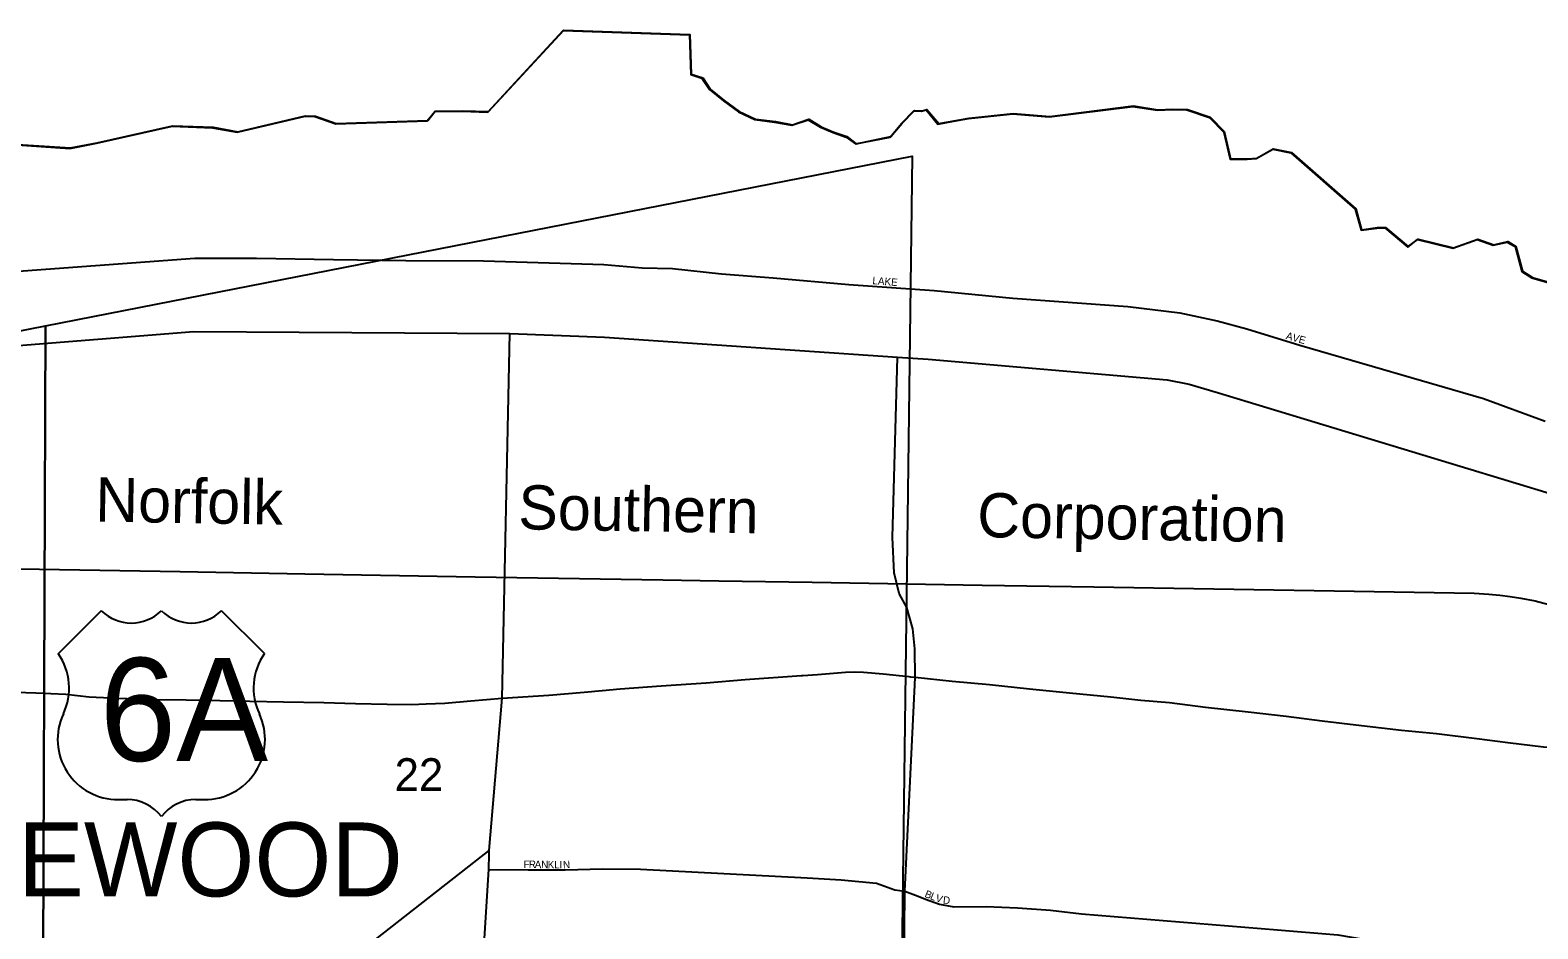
# Model space of a CAD drawing. Extents: x 2010165 to 2382125, y 1060529 to 1407316.
# Drawn here: x 2157356 to 2167540, y 1268831 to 1274907 of the extents above; entities that cross this region are included whole.
import ezdxf

# ---------------------------------------------------------------- set-up
doc = ezdxf.new("R2010")
doc.units = 0
for name, color, linetype in [('GM_X_City_Street', 7, 'Continuous'), ('GM_X_City_Street_Text', 7, 'Continuous'), ('GM_X_Corporation', 7, 'Continuous'), ('GM_X_Corporation_Text', 7, 'Continuous'), ('GM_X_County', 7, 'Continuous'), ('GM_X_Major_Lake', 7, 'Continuous'), ('GM_X_Rail_Line', 7, 'Continuous'), ('GM_X_Rail_Line_Text', 7, 'Continuous'), ('GM_X_Section', 7, 'Continuous'), ('GM_X_Section_Text', 7, 'Continuous'), ('GM_X_US_Location', 7, 'Continuous'), ('GM_X_US_Route', 7, 'Continuous'), ('GM_X_US_Shield', 7, 'Continuous')]:
    doc.layers.add(name, color=color, linetype=linetype)

msp = doc.modelspace()

# ---------------------------------------------------------------- linework, layer by layer
at = {"layer": 'GM_X_City_Street'}
for points in [[(2156788, 1273241), (2158469, 1273366), (2158885, 1273366), (2159405, 1273356), (2159895, 1273350), (2160419, 1273348), (2161231, 1273323), (2161491, 1273300), (2161695, 1273295), (2162025, 1273260), (2162375, 1273232), (2162886, 1273188), (2163462, 1273146), (2163994, 1273094), (2164770, 1273038), (2165122, 1272995), (2165375, 1272942), (2165575, 1272887), (2165933, 1272777), (2167174, 1272417), (2167590, 1272264)], [(2160545, 1270392), (2160597, 1272855)], [(2163332, 1270482), (2163332, 1270482), (2163334, 1270532), (2163331, 1270725), (2163319, 1270860), (2163278, 1271004), (2163226, 1271099), (2163192, 1271238), (2163182, 1271476), (2163215, 1272697)], [(2163264, 1269087), (2163332, 1270482)], [(2160457, 1269337), (2160457, 1269362), (2160545, 1270392)], [(2158427, 1267771), (2158427, 1267771), (2160457, 1269362)], [(2161089, 1265096), (2160994, 1265334), (2160948, 1265456), (2160819, 1265762), (2160771, 1265863), (2160713, 1265923), (2160616, 1266012), (2160450, 1266144), (2160366, 1266227), (2160325, 1266283), (2160349, 1267541), (2160455, 1269232), (2160457, 1269336), (2160457, 1269337)], [(2160455, 1269232), (2160721, 1269231), (2160971, 1269230), (2161225, 1269237), (2161479, 1269234), (2162604, 1269176), (2162834, 1269163), (2163072, 1269140), (2163196, 1269095), (2163264, 1269087), (2163354, 1269052), (2163404, 1269032), (2163498, 1268998), (2163596, 1268981), (2163814, 1268982), (2164026, 1268974), (2164248, 1268959), (2164457, 1268934), (2165781, 1268824), (2166189, 1268791), (2166517, 1268735), (2168984, 1268446)], [(2163259, 1268562), (2163264, 1269087)]]:
    msp.add_lwpolyline(points, dxfattribs=at)
at = {"layer": 'GM_X_Corporation'}
msp.add_lwpolyline([(2156944, 1274153), (2157624, 1274107), (2157804, 1274142), (2158315, 1274258), (2158588, 1274247), (2158754, 1274216), (2159213, 1274326), (2159279, 1274322), (2159420, 1274273), (2160037, 1274293), (2160089, 1274357), (2160274, 1274358), (2160448, 1274353), (2160956, 1274904), (2161809, 1274875), (2161818, 1274607), (2161894, 1274581), (2161945, 1274505), (2162040, 1274428), (2162140, 1274354), (2162251, 1274303), (2162385, 1274285), (2162502, 1274264), (2162612, 1274301), (2162694, 1274251), (2162781, 1274214), (2162869, 1274184), (2162932, 1274137), (2163166, 1274184), (2163242, 1274275), (2163325, 1274362), (2163377, 1274360), (2163408, 1274368), (2163488, 1274272), (2163592, 1274291), (2163695, 1274310), (2163993, 1274342), (2164240, 1274321), (2164805, 1274391), (2164970, 1274366), (2165070, 1274371), (2165170, 1274367), (2165323, 1274316), (2165418, 1274218), (2165461, 1274034), (2165577, 1274035), (2165637, 1274039), (2165749, 1274102), (2165872, 1274077), (2166307, 1273697), (2166346, 1273554), (2166452, 1273569), (2166506, 1273570), (2166661, 1273440), (2166727, 1273491), (2166966, 1273432), (2167130, 1273491), (2167238, 1273454), (2167333, 1273474), (2167387, 1273443), (2167432, 1273275), (2167500, 1273233), (2168920, 1272822)], dxfattribs=at)
at = {"layer": 'GM_X_County'}
msp.add_lwpolyline([(2156944, 1274153), (2157624, 1274107), (2157804, 1274142), (2158315, 1274258), (2158588, 1274247), (2158754, 1274216), (2159213, 1274326), (2159279, 1274322), (2159420, 1274273), (2160037, 1274293), (2160089, 1274357), (2160274, 1274358), (2160448, 1274353), (2160956, 1274904), (2161809, 1274875), (2161818, 1274607), (2161894, 1274581), (2161945, 1274505), (2162040, 1274428), (2162140, 1274354), (2162251, 1274303), (2162385, 1274285), (2162502, 1274264), (2162612, 1274301), (2162694, 1274251), (2162781, 1274214), (2162869, 1274184), (2162932, 1274137), (2163166, 1274184), (2163242, 1274275), (2163325, 1274362), (2163377, 1274360), (2163408, 1274368), (2163488, 1274272), (2163592, 1274291), (2163695, 1274310), (2163993, 1274342), (2164240, 1274321), (2164805, 1274391), (2164970, 1274366), (2165070, 1274371), (2165170, 1274367), (2165323, 1274316), (2165418, 1274218), (2165461, 1274034), (2165577, 1274035), (2165637, 1274039), (2165749, 1274102), (2165872, 1274077), (2166307, 1273697), (2166346, 1273554), (2166452, 1273569), (2166506, 1273570), (2166661, 1273440), (2166727, 1273491), (2166966, 1273432), (2167130, 1273491), (2167238, 1273454), (2167333, 1273474), (2167387, 1273443), (2167432, 1273275), (2167500, 1273233), (2168965, 1272809)], dxfattribs=at)
at = {"layer": 'GM_X_Major_Lake'}
for points in [[(2156949, 1274155), (2157629, 1274110), (2157809, 1274145), (2158319, 1274260), (2158592, 1274250), (2158759, 1274219), (2159217, 1274328), (2159283, 1274325), (2159424, 1274275), (2160042, 1274295), (2160093, 1274360), (2160278, 1274361), (2160452, 1274356), (2160961, 1274907), (2161813, 1274878), (2161822, 1274609)], [(2156949, 1274155), (2157629, 1274110), (2157809, 1274145), (2158319, 1274260), (2158592, 1274250), (2158759, 1274219), (2159217, 1274328), (2159283, 1274325), (2159424, 1274275), (2160042, 1274295), (2160093, 1274360), (2160278, 1274361), (2160452, 1274356), (2160961, 1274907), (2161813, 1274878), (2161822, 1274609)], [(2161822, 1274609), (2161899, 1274584), (2161949, 1274508), (2162044, 1274430), (2162145, 1274357), (2162255, 1274305), (2162390, 1274288), (2162506, 1274267), (2162616, 1274304), (2162699, 1274254), (2162785, 1274216), (2162873, 1274187), (2162936, 1274139), (2163170, 1274187), (2163246, 1274277), (2163330, 1274364), (2163382, 1274362), (2163412, 1274371), (2163493, 1274275), (2163597, 1274294), (2163699, 1274312), (2163997, 1274344), (2164244, 1274324), (2164809, 1274394), (2164974, 1274369), (2165074, 1274373), (2165174, 1274370), (2165327, 1274319), (2165422, 1274221), (2165465, 1274037), (2165581, 1274037), (2165641, 1274042), (2165753, 1274105), (2165876, 1274079), (2166311, 1273699), (2166350, 1273557), (2166456, 1273572), (2166510, 1273572), (2166665, 1273443), (2166731, 1273493), (2166970, 1273435), (2167134, 1273494), (2167243, 1273456), (2167337, 1273477), (2167391, 1273445), (2167436, 1273277), (2167505, 1273235), (2168969, 1272812)]]:
    msp.add_lwpolyline(points, dxfattribs=at)
at = {"layer": 'GM_X_Rail_Line'}
msp.add_lwpolyline([(2155790, 1271290), (2158369, 1271247), (2159212, 1271232), (2160363, 1271212), (2161629, 1271191), (2162007, 1271185), (2162639, 1271174), (2163787, 1271155), (2164542, 1271143), (2167109, 1271100), (2167210, 1271095), (2167283, 1271088), (2167353, 1271079), (2167426, 1271067), (2167523, 1271048), (2167614, 1271025)], dxfattribs=at)
at = {"layer": 'GM_X_Section'}
for points in [[(2157459, 1272907), (2163315, 1274054), (2163229, 1267425), (2157440, 1267445)], [(2151656, 1267516), (2151690, 1271777), (2157459, 1272907), (2157440, 1267445)]]:
    msp.add_lwpolyline(points, close=True, dxfattribs=at)
at = {"layer": 'GM_X_US_Route'}
for points in [[(2154228, 1272528), (2157164, 1272767), (2158463, 1272870), (2160597, 1272855), (2161236, 1272831), (2163215, 1272697), (2163423, 1272682), (2165036, 1272543), (2165184, 1272513), (2165382, 1272455), (2168974, 1271364)], [(2161219, 1270442), (2161223, 1270442), (2161342, 1270453), (2161619, 1270474), (2161923, 1270495), (2162186, 1270518), (2162567, 1270544)], [(2162567, 1270544), (2162576, 1270545), (2162675, 1270552), (2162863, 1270566), (2162923, 1270569), (2162985, 1270567), (2163119, 1270555), (2163292, 1270537)], [(2163292, 1270537), (2163303, 1270535), (2163334, 1270532), (2163585, 1270507), (2163837, 1270484), (2164106, 1270455), (2164376, 1270428), (2164655, 1270401), (2164859, 1270377), (2165052, 1270362), (2165296, 1270331), (2165583, 1270298), (2165840, 1270269), (2166084, 1270238), (2166349, 1270206), (2166618, 1270175), (2166856, 1270152), (2167129, 1270119), (2167337, 1270092), (2167578, 1270063), (2168570, 1269980), (2168978, 1269930)], [(2157192, 1270433), (2157395, 1270426), (2157597, 1270417), (2157756, 1270401), (2157900, 1270394), (2158010, 1270388), (2158188, 1270383), (2158411, 1270380), (2158637, 1270375), (2158840, 1270371), (2159068, 1270366), (2159341, 1270361), (2159553, 1270356), (2159768, 1270351), (2159932, 1270349), (2160032, 1270352), (2160158, 1270358), (2160333, 1270373), (2160545, 1270392)], [(2160545, 1270392), (2160859, 1270411), (2161098, 1270432), (2161219, 1270442)]]:
    msp.add_lwpolyline(points, dxfattribs=at)
at = {"layer": 'GM_X_US_Shield'}
for p, q in [((2157837, 1270982), (2157547, 1270692)), ((2158939, 1270692), (2158649, 1270982)), ((2157953, 1269706), (2158011, 1269706)), ((2158475, 1269706), (2158533, 1269706))]:
    msp.add_line(p, q, dxfattribs=at)
for centre, radius, start, end in [((2158040, 1271189), 290, 225.573, 314.427), ((2158446, 1271189), 290, 225.573, 314.427), ((2157214, 1270459), 406, 334.5471, 35.0009), ((2159271, 1270459), 406, 144.9991, 205.4529), ((2157948, 1270112), 406, 154.8319, 270.6383), ((2158537, 1270112), 406, 269.3617, 25.1681), ((2158011, 1269416), 290, 36.8699, 90), ((2158475, 1269416), 290, 90, 143.1301)]:
    msp.add_arc(centre, radius, start, end, dxfattribs=at)

# ---------------------------------------------------------------- texts
at = {"layer": 'GM_X_City_Street_Text'}
for s, rotation, p in [('LAKE', 355.3615, (2163044, 1273190)), ('AVE', 344.0556, (2165835, 1272820)), ('F', 359.2623, (2160689, 1269243)), ('R', 359.2576, (2160724, 1269243)), ('N', 3.7498, (2160957, 1269240)), ('A', 359.2568, (2160764, 1269242)), ('N', 359.272, (2160808, 1269242)), ('K', 359.2568, (2160852, 1269241)), ('L', 359.2546, (2160896, 1269241)), ('I', 359.2692, (2160931, 1269240)), ('B', 337.5987, (2163394, 1269049)), ('L', 337.5951, (2163431, 1269034)), ('V', 342.5003, (2163468, 1269019)), ('D', 354.1191, (2163520, 1269003))]:
    msp.add_text(s, height=50, rotation=rotation, dxfattribs=at).set_placement(p)
at = {"layer": 'GM_X_Corporation_Text'}
msp.add_text('LAKEWOOD', height=500, rotation=0, dxfattribs=at).set_placement((2156010, 1269051))
at = {"layer": 'GM_X_Rail_Line_Text'}
for s, rotation, p in [('Norfolk', 359.0234, (2157795, 1271585)), ('Southern', 359.0242, (2160652, 1271533)), ('Corporation', 359.04, (2163752, 1271480))]:
    msp.add_text(s, height=299, rotation=rotation, dxfattribs=at).set_placement(p)
at = {"layer": 'GM_X_Section_Text'}
msp.add_text('22', height=221, rotation=0, dxfattribs=at).set_placement((2159818, 1269764))
at = {"layer": 'GM_X_US_Location'}
for s in ['0', '/']:
    msp.add_text(s, height=1, dxfattribs=at).set_placement((2158242, 1270309))
msp.add_text('6A', height=1, rotation=0, dxfattribs=at).set_placement((2158005, 1270102))
at = {"layer": 'GM_X_US_Shield'}
msp.add_text('6A', height=696.1, dxfattribs=at).set_placement((2157825, 1269967))

doc.saveas('drawing.dxf')
